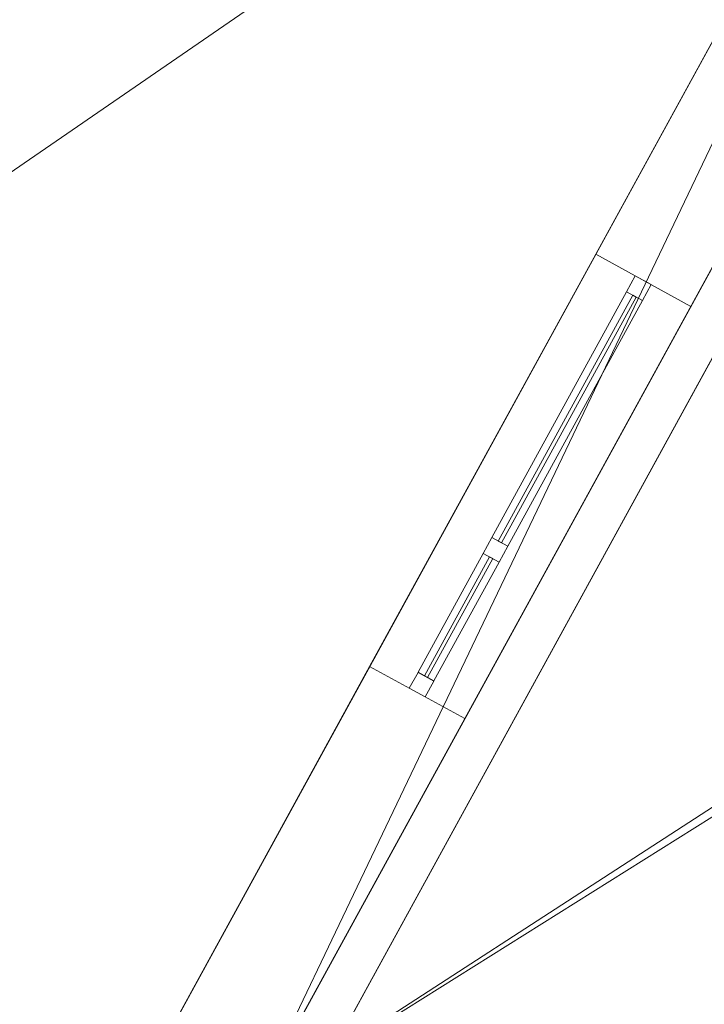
# Model space of a CAD drawing. Header units: millimetres. Extents: x -430348 to -225823, y -86243 to 5084.
# Tile 356 of 656: x -420360 to -418468, y -4745 to -2022. Entities that reach past the tile are written whole.
import ezdxf

# ---------------------------------------------------------------- set-up
doc = ezdxf.new("R2010")
doc.units = ezdxf.units.MM
for name, color, linetype, lineweight in [('A-GLAZ-CURT', 52, 'Continuous', 9), ('A-GLAZ-CWMG', 51, 'Continuous', 9), ('A-ROOF', 132, 'Continuous', 9), ('A-WALL', 113, 'Continuous', 9)]:
    doc.layers.add(name, color=color, linetype=linetype, lineweight=lineweight)

# ---------------------------------------------------------------- blocks, each defined once
blk = doc.blocks.new('System Panel - Glazed-504982-_3D_ Copy 1')
at = {"layer": 'A-GLAZ-CURT', "transparency": 33554471}
mesh = blk.add_polyface(dxfattribs=at)
corners = [(-387.5, 5), (-387.5, 5, 840), (387.5, 5, 840), (387.5, 5)]
mesh.append_faces([[corners[k] for k in face] for face in [(1, 2, 3, 0)]])
mesh = blk.add_polyface(dxfattribs=at)
corners = [(387.5, -5), (-387.5, -5), (-387.5, 5), (387.5, 5)]
mesh.append_faces([[corners[k] for k in face] for face in [(0, 1, 2, 3)]])
mesh = blk.add_polyface(dxfattribs=at)
corners = [(-387.5, -5, 840), (387.5, -5, 840), (387.5, 5, 840), (-387.5, 5, 840)]
mesh.append_faces([[corners[k] for k in face] for face in [(0, 1, 2, 3)]])
mesh = blk.add_polyface(dxfattribs=at)
corners = [(-387.5, -5), (-387.5, -5, 840), (-387.5, 5, 840), (-387.5, 5)]
mesh.append_faces([[corners[k] for k in face] for face in [(0, 1, 2, 3)]])
mesh = blk.add_polyface(dxfattribs=at)
corners = [(387.5, -5, 840), (387.5, -5), (387.5, 5), (387.5, 5, 840)]
mesh.append_faces([[corners[k] for k in face] for face in [(0, 1, 2, 3)]])
mesh = blk.add_polyface(dxfattribs=at)
corners = [(-387.5, -5), (387.5, -5), (387.5, -5, 840), (-387.5, -5, 840)]
mesh.append_faces([[corners[k] for k in face] for face in [(2, 3, 0, 1)]])
blk = doc.blocks.new('Rectangular Mullion - 50mm x 50mm-504911-_3D_ Copy 1')
at = {"layer": 'A-GLAZ-CWMG'}
mesh = blk.add_polyface(dxfattribs=at)
corners = [(0, 25), (-50, 25), (-50, -25), (0, -25)]
mesh.append_faces([[corners[k] for k in face] for face in [(2, 3, 0, 1)]])
mesh = blk.add_polyface(dxfattribs=at)
corners = [(-50, 25), (0, 25), (0, 25, -425), (-50, 25, -425)]
mesh.append_faces([[corners[k] for k in face] for face in [(3, 0, 1, 2)]])
mesh = blk.add_polyface(dxfattribs=at)
corners = [(-50, -25), (-50, 25), (-50, 25, -425), (-50, -25, -425)]
mesh.append_faces([[corners[k] for k in face] for face in [(3, 0, 1, 2)]])
mesh = blk.add_polyface(dxfattribs=at)
corners = [(0, 25), (0, -25), (0, -25, -425), (0, 25, -425)]
mesh.append_faces([[corners[k] for k in face] for face in [(3, 0, 1, 2)]])
mesh = blk.add_polyface(dxfattribs=at)
corners = [(0, -25), (-50, -25), (-50, -25, -425), (0, -25, -425)]
mesh.append_faces([[corners[k] for k in face] for face in [(3, 0, 1, 2)]])
blk = doc.blocks.new('Rectangular Mullion - 50mm x 50mm-353454-_3D_ Copy 1')
at = {"layer": 'A-GLAZ-CWMG'}
mesh = blk.add_polyface(dxfattribs=at)
corners = [(0, 25), (-50, 25), (-50, -25), (0, -25)]
mesh.append_faces([[corners[k] for k in face] for face in [(2, 3, 0, 1)]])
mesh = blk.add_polyface(dxfattribs=at)
corners = [(0, 25, -375), (0, -25, -375), (-50, -25, -375), (-50, 25, -375)]
mesh.append_faces([[corners[k] for k in face] for face in [(0, 1, 2, 3)]])
mesh = blk.add_polyface(dxfattribs=at)
corners = [(-50, 25), (0, 25), (0, 25, -375), (-50, 25, -375)]
mesh.append_faces([[corners[k] for k in face] for face in [(3, 0, 1, 2)]])
mesh = blk.add_polyface(dxfattribs=at)
corners = [(-50, -25), (-50, 25), (-50, 25, -375), (-50, -25, -375)]
mesh.append_faces([[corners[k] for k in face] for face in [(3, 0, 1, 2)]])
mesh = blk.add_polyface(dxfattribs=at)
corners = [(0, 25), (0, -25), (0, -25, -375), (0, 25, -375)]
mesh.append_faces([[corners[k] for k in face] for face in [(3, 0, 1, 2)]])
mesh = blk.add_polyface(dxfattribs=at)
corners = [(0, -25), (-50, -25), (-50, -25, -375), (0, -25, -375)]
mesh.append_faces([[corners[k] for k in face] for face in [(3, 0, 1, 2)]])
blk = doc.blocks.new('Rectangular Mullion - 50mm x 50mm-504983-_3D_ Copy 1')
at = {"layer": 'A-GLAZ-CWMG'}
mesh = blk.add_polyface(dxfattribs=at)
corners = [(0, 25), (-50, 25), (-50, -25), (0, -25)]
mesh.append_faces([[corners[k] for k in face] for face in [(2, 3, 0, 1)]])
mesh = blk.add_polyface(dxfattribs=at)
corners = [(-50, 25), (0, 25), (0, 25, -915), (-50, 25, -915)]
mesh.append_faces([[corners[k] for k in face] for face in [(0, 1, 2, 3)]])
mesh = blk.add_polyface(dxfattribs=at)
corners = [(-50, -25), (-50, 25), (-50, 25, -915), (-50, -25, -915)]
mesh.append_faces([[corners[k] for k in face] for face in [(0, 1, 2, 3)]])
mesh = blk.add_polyface(dxfattribs=at)
corners = [(0, 25), (0, -25), (0, -25, -915), (0, 25, -915)]
mesh.append_faces([[corners[k] for k in face] for face in [(0, 1, 2, 3)]])
mesh = blk.add_polyface(dxfattribs=at)
corners = [(0, -25), (-50, -25), (-50, -25, -915), (0, -25, -915)]
mesh.append_faces([[corners[k] for k in face] for face in [(0, 1, 2, 3)]])
blk = doc.blocks.new('Rectangular Mullion - 50mm x 50mm-430145-_3D_ Copy 1')
at = {"layer": 'A-GLAZ-CWMG'}
mesh = blk.add_polyface(dxfattribs=at)
corners = [(0, 25), (-50, 25), (-50, -25), (0, -25)]
mesh.append_faces([[corners[k] for k in face] for face in [(2, 3, 0, 1)]])
mesh = blk.add_polyface(dxfattribs=at)
corners = [(0, 25, -775), (0, -25, -775), (-50, -25, -775), (-50, 25, -775)]
mesh.append_faces([[corners[k] for k in face] for face in [(0, 1, 2, 3)]])
mesh = blk.add_polyface(dxfattribs=at)
corners = [(-50, 25), (0, 25), (0, 25, -775), (-50, 25, -775)]
mesh.append_faces([[corners[k] for k in face] for face in [(0, 1, 2, 3)]])
mesh = blk.add_polyface(dxfattribs=at)
corners = [(-50, -25), (-50, 25), (-50, 25, -775), (-50, -25, -775)]
mesh.append_faces([[corners[k] for k in face] for face in [(0, 1, 2, 3)]])
mesh = blk.add_polyface(dxfattribs=at)
corners = [(0, 25), (0, -25), (0, -25, -775), (0, 25, -775)]
mesh.append_faces([[corners[k] for k in face] for face in [(0, 1, 2, 3)]])
mesh = blk.add_polyface(dxfattribs=at)
corners = [(0, -25), (-50, -25), (-50, -25, -775), (0, -25, -775)]
mesh.append_faces([[corners[k] for k in face] for face in [(0, 1, 2, 3)]])
blk = doc.blocks.new('System Panel - Glazed-504984-_3D_ Copy 1')
at = {"layer": 'A-GLAZ-CURT', "transparency": 33554471}
mesh = blk.add_polyface(dxfattribs=at)
corners = [(-387.5, 5), (-387.5, 5, 350), (387.5, 5, 350), (387.5, 5)]
mesh.append_faces([[corners[k] for k in face] for face in [(1, 2, 3, 0)]])
mesh = blk.add_polyface(dxfattribs=at)
corners = [(387.5, -5), (-387.5, -5), (-387.5, 5), (387.5, 5)]
mesh.append_faces([[corners[k] for k in face] for face in [(0, 1, 2, 3)]])
mesh = blk.add_polyface(dxfattribs=at)
corners = [(-387.5, -5, 350), (387.5, -5, 350), (387.5, 5, 350), (-387.5, 5, 350)]
mesh.append_faces([[corners[k] for k in face] for face in [(0, 1, 2, 3)]])
mesh = blk.add_polyface(dxfattribs=at)
corners = [(-387.5, -5), (-387.5, -5, 350), (-387.5, 5, 350), (-387.5, 5)]
mesh.append_faces([[corners[k] for k in face] for face in [(0, 1, 2, 3)]])
mesh = blk.add_polyface(dxfattribs=at)
corners = [(387.5, -5, 350), (387.5, -5), (387.5, 5), (387.5, 5, 350)]
mesh.append_faces([[corners[k] for k in face] for face in [(0, 1, 2, 3)]])
mesh = blk.add_polyface(dxfattribs=at)
corners = [(-387.5, -5), (387.5, -5), (387.5, -5, 350), (-387.5, -5, 350)]
mesh.append_faces([[corners[k] for k in face] for face in [(2, 3, 0, 1)]])
blk = doc.blocks.new('Rectangular Mullion - 50mm x 50mm-504914-_3D_ Copy 1')
at = {"layer": 'A-GLAZ-CWMG'}
mesh = blk.add_polyface(dxfattribs=at)
corners = [(0, 25, -915), (0, -25, -915), (-50, -25, -915), (-50, 25, -915)]
mesh.append_faces([[corners[k] for k in face] for face in [(0, 1, 2, 3)]])
mesh = blk.add_polyface(dxfattribs=at)
corners = [(-50, 25), (0, 25), (0, 25, -915), (-50, 25, -915)]
mesh.append_faces([[corners[k] for k in face] for face in [(0, 1, 2, 3)]])
mesh = blk.add_polyface(dxfattribs=at)
corners = [(-50, -25), (-50, 25), (-50, 25, -915), (-50, -25, -915)]
mesh.append_faces([[corners[k] for k in face] for face in [(0, 1, 2, 3)]])
mesh = blk.add_polyface(dxfattribs=at)
corners = [(0, 25), (0, -25), (0, -25, -915), (0, 25, -915)]
mesh.append_faces([[corners[k] for k in face] for face in [(0, 1, 2, 3)]])
mesh = blk.add_polyface(dxfattribs=at)
corners = [(0, -25), (-50, -25), (-50, -25, -915), (0, -25, -915)]
mesh.append_faces([[corners[k] for k in face] for face in [(0, 1, 2, 3)]])
blk = doc.blocks.new('Rectangular Mullion - 50mm x 50mm-504985-_3D_ Copy 1')
at = {"layer": 'A-GLAZ-CWMG'}
mesh = blk.add_polyface(dxfattribs=at)
corners = [(0, 25, -425), (0, -25, -425), (-50, -25, -425), (-50, 25, -425)]
mesh.append_faces([[corners[k] for k in face] for face in [(0, 1, 2, 3)]])
mesh = blk.add_polyface(dxfattribs=at)
corners = [(-50, 25), (0, 25), (0, 25, -425), (-50, 25, -425)]
mesh.append_faces([[corners[k] for k in face] for face in [(3, 0, 1, 2)]])
mesh = blk.add_polyface(dxfattribs=at)
corners = [(-50, -25), (-50, 25), (-50, 25, -425), (-50, -25, -425)]
mesh.append_faces([[corners[k] for k in face] for face in [(3, 0, 1, 2)]])
mesh = blk.add_polyface(dxfattribs=at)
corners = [(0, 25), (0, -25), (0, -25, -425), (0, 25, -425)]
mesh.append_faces([[corners[k] for k in face] for face in [(3, 0, 1, 2)]])
mesh = blk.add_polyface(dxfattribs=at)
corners = [(0, -25), (-50, -25), (-50, -25, -425), (0, -25, -425)]
mesh.append_faces([[corners[k] for k in face] for face in [(3, 0, 1, 2)]])
blk = doc.blocks.new('Rectangular Mullion - 50mm x 50mm-430144-_3D_ Copy 1')
at = {"layer": 'A-GLAZ-CWMG'}
mesh = blk.add_polyface(dxfattribs=at)
corners = [(25, 25), (-25, 25), (-25, -25), (25, -25)]
mesh.append_faces([[corners[k] for k in face] for face in [(2, 3, 0, 1)]])
mesh = blk.add_polyface(dxfattribs=at)
corners = [(25, 25, -775), (25, -25, -775), (-25, -25, -775), (-25, 25, -775)]
mesh.append_faces([[corners[k] for k in face] for face in [(0, 1, 2, 3)]])
mesh = blk.add_polyface(dxfattribs=at)
corners = [(-25, 25), (25, 25), (25, 25, -775), (-25, 25, -775)]
mesh.append_faces([[corners[k] for k in face] for face in [(0, 1, 2, 3)]])
mesh = blk.add_polyface(dxfattribs=at)
corners = [(-25, -25), (-25, 25), (-25, 25, -775), (-25, -25, -775)]
mesh.append_faces([[corners[k] for k in face] for face in [(0, 1, 2, 3)]])
mesh = blk.add_polyface(dxfattribs=at)
corners = [(25, 25), (25, -25), (25, -25, -775), (25, 25, -775)]
mesh.append_faces([[corners[k] for k in face] for face in [(0, 1, 2, 3)]])
mesh = blk.add_polyface(dxfattribs=at)
corners = [(25, -25), (-25, -25), (-25, -25, -775), (25, -25, -775)]
mesh.append_faces([[corners[k] for k in face] for face in [(0, 1, 2, 3)]])
blk = doc.blocks.new('System Panel - Glazed-504986-_3D_ Copy 1')
at = {"layer": 'A-GLAZ-CURT', "transparency": 33554471}
mesh = blk.add_polyface(dxfattribs=at)
corners = [(-187.5, 5), (-187.5, 5, 865), (-187.5, 5, 1240), (187.5, 5, 1240), (187.5, 5, 865), (187.5, 5)]
mesh.append_faces([[corners[k] for k in face] for face in [(3, 4, 1, 2)]], dxfattribs={"vtx1": -1})
mesh.append_faces([[corners[k] for k in face] for face in [(4, 5, 0, 1)]], dxfattribs={"vtx3": -1})
mesh = blk.add_polyface(dxfattribs=at)
corners = [(187.5, -5), (-187.5, -5), (-187.5, 5), (187.5, 5)]
mesh.append_faces([[corners[k] for k in face] for face in [(0, 1, 2, 3)]])
mesh = blk.add_polyface(dxfattribs=at)
corners = [(-187.5, -5, 1240), (187.5, -5, 1240), (187.5, 5, 1240), (-187.5, 5, 1240)]
mesh.append_faces([[corners[k] for k in face] for face in [(3, 0, 1, 2)]])
mesh = blk.add_polyface(dxfattribs=at)
corners = [(-187.5, -5, 865), (-187.5, -5, 1240), (-187.5, 5, 1240), (-187.5, 5, 865)]
mesh.append_faces([[corners[k] for k in face] for face in [(0, 1, 2, 3)]])
mesh = blk.add_polyface(dxfattribs=at)
corners = [(-187.5, -5), (-187.5, -5, 865), (-187.5, 5, 865), (-187.5, 5)]
mesh.append_faces([[corners[k] for k in face] for face in [(0, 1, 2, 3)]])
mesh = blk.add_polyface(dxfattribs=at)
corners = [(187.5, -5, 865), (187.5, -5), (187.5, 5), (187.5, 5, 865)]
mesh.append_faces([[corners[k] for k in face] for face in [(0, 1, 2, 3)]])
mesh = blk.add_polyface(dxfattribs=at)
corners = [(187.5, -5, 1240), (187.5, -5, 865), (187.5, 5, 865), (187.5, 5, 1240)]
mesh.append_faces([[corners[k] for k in face] for face in [(0, 1, 2, 3)]])
mesh = blk.add_polyface(dxfattribs=at)
corners = [(-187.5, -5), (187.5, -5), (187.5, -5, 865), (187.5, -5, 1240), (-187.5, -5, 1240), (-187.5, -5, 865)]
mesh.append_faces([[corners[k] for k in face] for face in [(4, 5, 2, 3)]], dxfattribs={"vtx1": -1})
mesh.append_faces([[corners[k] for k in face] for face in [(5, 0, 1, 2)]], dxfattribs={"vtx3": -1})
blk = doc.blocks.new('Rectangular Mullion - 50mm x 50mm-497871-_3D_ Copy 1')
at = {"layer": 'A-GLAZ-CWMG'}
mesh = blk.add_polyface(dxfattribs=at)
corners = [(0, 25), (-50, 25), (-50, -25), (0, -25)]
mesh.append_faces([[corners[k] for k in face] for face in [(2, 3, 0, 1)]])
mesh = blk.add_polyface(dxfattribs=at)
corners = [(0, 25, -775), (0, -25, -775), (-50, -25, -775), (-50, 25, -775)]
mesh.append_faces([[corners[k] for k in face] for face in [(0, 1, 2, 3)]])
mesh = blk.add_polyface(dxfattribs=at)
corners = [(-50, 25), (0, 25), (0, 25, -775), (-50, 25, -775)]
mesh.append_faces([[corners[k] for k in face] for face in [(0, 1, 2, 3)]])
mesh = blk.add_polyface(dxfattribs=at)
corners = [(-50, -25), (-50, 25), (-50, 25, -775), (-50, -25, -775)]
mesh.append_faces([[corners[k] for k in face] for face in [(0, 1, 2, 3)]])
mesh = blk.add_polyface(dxfattribs=at)
corners = [(0, 25), (0, -25), (0, -25, -775), (0, 25, -775)]
mesh.append_faces([[corners[k] for k in face] for face in [(0, 1, 2, 3)]])
mesh = blk.add_polyface(dxfattribs=at)
corners = [(0, -25), (-50, -25), (-50, -25, -775), (0, -25, -775)]
mesh.append_faces([[corners[k] for k in face] for face in [(0, 1, 2, 3)]])
blk = doc.blocks.new('Rectangular Mullion - 50mm x 50mm-353455-_3D_ Copy 1')
at = {"layer": 'A-GLAZ-CWMG'}
mesh = blk.add_polyface(dxfattribs=at)
corners = [(0, 25), (-50, 25), (-50, -25), (0, -25)]
mesh.append_faces([[corners[k] for k in face] for face in [(2, 3, 0, 1)]])
mesh = blk.add_polyface(dxfattribs=at)
corners = [(0, 25, -375), (0, -25, -375), (-50, -25, -375), (-50, 25, -375)]
mesh.append_faces([[corners[k] for k in face] for face in [(0, 1, 2, 3)]])
mesh = blk.add_polyface(dxfattribs=at)
corners = [(-50, 25), (0, 25), (0, 25, -375), (-50, 25, -375)]
mesh.append_faces([[corners[k] for k in face] for face in [(3, 0, 1, 2)]])
mesh = blk.add_polyface(dxfattribs=at)
corners = [(-50, -25), (-50, 25), (-50, 25, -375), (-50, -25, -375)]
mesh.append_faces([[corners[k] for k in face] for face in [(3, 0, 1, 2)]])
mesh = blk.add_polyface(dxfattribs=at)
corners = [(0, 25), (0, -25), (0, -25, -375), (0, 25, -375)]
mesh.append_faces([[corners[k] for k in face] for face in [(3, 0, 1, 2)]])
mesh = blk.add_polyface(dxfattribs=at)
corners = [(0, -25), (-50, -25), (-50, -25, -375), (0, -25, -375)]
mesh.append_faces([[corners[k] for k in face] for face in [(3, 0, 1, 2)]])
blk = doc.blocks.new('Rectangular Mullion - 50mm x 50mm-504978-_3D_ Copy 1')
at = {"layer": 'A-GLAZ-CWMG'}
mesh = blk.add_polyface(dxfattribs=at)
corners = [(25, 25, -425), (25, -25, -425), (-25, -25, -425), (-25, 25, -425)]
mesh.append_faces([[corners[k] for k in face] for face in [(0, 1, 2, 3)]])
mesh = blk.add_polyface(dxfattribs=at)
corners = [(-25, 25), (25, 25), (25, 25, -425), (-25, 25, -425)]
mesh.append_faces([[corners[k] for k in face] for face in [(3, 0, 1, 2)]])
mesh = blk.add_polyface(dxfattribs=at)
corners = [(-25, -25), (-25, 25), (-25, 25, -425), (-25, -25, -425)]
mesh.append_faces([[corners[k] for k in face] for face in [(3, 0, 1, 2)]])
mesh = blk.add_polyface(dxfattribs=at)
corners = [(25, 25), (25, -25), (25, -25, -425), (25, 25, -425)]
mesh.append_faces([[corners[k] for k in face] for face in [(3, 0, 1, 2)]])
mesh = blk.add_polyface(dxfattribs=at)
corners = [(25, -25), (-25, -25), (-25, -25, -425), (25, -25, -425)]
mesh.append_faces([[corners[k] for k in face] for face in [(3, 0, 1, 2)]])
blk = doc.blocks.new('Rectangular Mullion - 50mm x 50mm-504979-_3D_ Copy 1')
at = {"layer": 'A-GLAZ-CWMG'}
mesh = blk.add_polyface(dxfattribs=at)
corners = [(25, 25), (-25, 25), (-25, -25), (25, -25)]
mesh.append_faces([[corners[k] for k in face] for face in [(2, 3, 0, 1)]])
mesh = blk.add_polyface(dxfattribs=at)
corners = [(-25, 25), (25, 25), (25, 25, -915), (-25, 25, -915)]
mesh.append_faces([[corners[k] for k in face] for face in [(0, 1, 2, 3)]])
mesh = blk.add_polyface(dxfattribs=at)
corners = [(-25, -25), (-25, 25), (-25, 25, -915), (-25, -25, -915)]
mesh.append_faces([[corners[k] for k in face] for face in [(0, 1, 2, 3)]])
mesh = blk.add_polyface(dxfattribs=at)
corners = [(25, 25), (25, -25), (25, -25, -915), (25, 25, -915)]
mesh.append_faces([[corners[k] for k in face] for face in [(0, 1, 2, 3)]])
mesh = blk.add_polyface(dxfattribs=at)
corners = [(25, -25), (-25, -25), (-25, -25, -915), (25, -25, -915)]
mesh.append_faces([[corners[k] for k in face] for face in [(0, 1, 2, 3)]])

msp = doc.modelspace()

# ---------------------------------------------------------------- block references
at = {"layer": 'A-GLAZ-CURT', "transparency": 33554471, "rotation": 241.2822092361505}
for name, p in [('System Panel - Glazed-504982-_3D_ Copy 1', (-418846.6, -3126.6, 61720.1)), ('System Panel - Glazed-504984-_3D_ Copy 1', (-418846.6, -3126.6, 62610.1)), ('System Panel - Glazed-504986-_3D_ Copy 1', (-419146.9, -3674.7, 61720.1))]:
    msp.add_blockref(name, p, dxfattribs=at)
at = {"layer": 'A-GLAZ-CWMG', "rotation": 61.28220923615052}
for name, p in [('Rectangular Mullion - 50mm x 50mm-504911-_3D_ Copy 1', (-418636.4, -2742.9, 63010.1)), ('Rectangular Mullion - 50mm x 50mm-504914-_3D_ Copy 1', (-418636.4, -2742.9, 62585.1))]:
    msp.add_blockref(name, p, dxfattribs=at)
at = {"layer": 'A-GLAZ-CWMG', "extrusion": (0.480496, 0.876997, 0), "rotation": 270}
for name, p in [('Rectangular Mullion - 50mm x 50mm-430145-_3D_ Copy 1', (365824.9, 61670.1, -203608.5)), ('Rectangular Mullion - 50mm x 50mm-353455-_3D_ Copy 1', (365824.9, 61670.1, -204433.5))]:
    msp.add_blockref(name, p, dxfattribs=at)
at = {"layer": 'A-GLAZ-CWMG', "extrusion": (-0.480496, -0.876997, 0), "rotation": 90}
for name, p in [('Rectangular Mullion - 50mm x 50mm-430144-_3D_ Copy 1', (-365824.9, 62585.1, 204383.5)), ('Rectangular Mullion - 50mm x 50mm-497871-_3D_ Copy 1', (-365824.9, 63010.1, 204383.5)), ('Rectangular Mullion - 50mm x 50mm-353454-_3D_ Copy 1', (-365824.9, 63010.1, 204808.5))]:
    msp.add_blockref(name, p, dxfattribs=at)
at = {"layer": 'A-GLAZ-CWMG', "extrusion": (0, 0, -1), "rotation": 298.7177907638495}
for name, p in [('Rectangular Mullion - 50mm x 50mm-504978-_3D_ Copy 1', (419044.8, -3488.3, -62585.1)), ('Rectangular Mullion - 50mm x 50mm-504979-_3D_ Copy 1', (419044.8, -3488.3, -61670.1)), ('Rectangular Mullion - 50mm x 50mm-504983-_3D_ Copy 1', (419261, -3883, -61670.1)), ('Rectangular Mullion - 50mm x 50mm-504985-_3D_ Copy 1', (419261, -3883, -62585.1))]:
    msp.add_blockref(name, p, dxfattribs=at)

# ---------------------------------------------------------------- meshes
at = {"layer": 'A-ROOF'}
mesh = msp.add_polyface(dxfattribs=at)
corners = [(-416820.4, 9.4, 63164.3), (-422846.4, 3311, 63164.3), (-428615.5, -7218.8, 63164.3), (-428619, -7216.9, 63164.3), (-422847.9, 3316.4, 63164.3), (-416818.4, 12.9, 63164.3)]
mesh.append_faces([[corners[k] for k in face] for face in [(3, 4, 1, 2)]], dxfattribs={"vtx1": -1})
mesh.append_faces([[corners[k] for k in face] for face in [(5, 0, 1, 4)]], dxfattribs={"vtx2": -1})
mesh = msp.add_polyface(dxfattribs=at)
corners = [(-416818.4, 12.9, 63282.2), (-421537, -1171.8, 65512.3), (-422641.4, -3187.6, 65512.3), (-421986.6, -3546.4, 65045.8), (-422390.3, -4283.1, 65045.8), (-423030.8, -3898.3, 65512.3), (-424004.6, -5675.6, 65512.3), (-422589.5, -10520.4, 63282.2)]
mesh.append_faces([[corners[k] for k in face] for face in [(4, 7, 3)]], dxfattribs={"vtx0": -1, "vtx1": -1})
mesh.append_faces([[corners[k] for k in face] for face in [(6, 7, 4, 5)]], dxfattribs={"vtx1": -1})
mesh.append_faces([[corners[k] for k in face] for face in [(0, 1, 3, 7)]], dxfattribs={"vtx1": -1, "vtx2": -1})
mesh.append_faces([[corners[k] for k in face] for face in [(1, 2, 3)]], dxfattribs={"vtx2": -1})
mesh = msp.add_polyface(dxfattribs=at)
corners = [(-421536.2, -1174.6, 65393.1), (-416820.4, 9.4, 63164.3), (-422589.5, -10520.4, 63164.3), (-424003.8, -5678.4, 65393.1), (-423029, -3899.4, 65393.1), (-422390.3, -4283.1, 64927.9), (-421986.6, -3546.4, 64927.9), (-422639.6, -3188.6, 65393.1)]
mesh.append_faces([[corners[k] for k in face] for face in [(5, 2, 3, 4)]], dxfattribs={"vtx0": -1})
mesh.append_faces([[corners[k] for k in face] for face in [(2, 5, 6, 1)]], dxfattribs={"vtx0": -1, "vtx2": -1})
mesh.append_faces([[corners[k] for k in face] for face in [(0, 1, 6, 7)]], dxfattribs={"vtx1": -1})
mesh = msp.add_polyface(dxfattribs=at)
corners = [(-416818.4, 12.9, 63282.2), (-422589.5, -10520.4, 63282.2), (-422589.5, -10520.4, 63164.3), (-416820.4, 9.4, 63164.3), (-416818.4, 12.9, 63164.3)]
mesh.append_faces([[corners[k] for k in face] for face in [(1, 2, 3)]], dxfattribs={"vtx2": -1})
mesh.append_faces([[corners[k] for k in face] for face in [(3, 4, 0, 1)]], dxfattribs={"vtx3": -1})
mesh = msp.add_polyface(dxfattribs=at)
corners = [(-417065.1, -187.2, 61548.9), (-419715, -5023.8, 61548.9), (-419715, -5023.8, 61653), (-417065.1, -187.2, 61653)]
mesh.append_faces([[corners[k] for k in face] for face in [(2, 3, 0, 1)]])
mesh = msp.add_polyface(dxfattribs=at)
corners = [(-419715, -5023.8, 61548.9), (-417065.1, -187.2, 61548.9), (-414399, -1647.9, 60677.2), (-417048.9, -6484.5, 60677.2), (-416092.7, -1826.7, 61078.5), (-416868.3, -1401.8, 61332.1), (-417166.2, -1945.5, 61332.1), (-416390.6, -2370.4, 61078.5), (-416981, -4008.2, 61001.3), (-417992.6, -3453.9, 61332.1), (-418377, -4155.5, 61332.1), (-417365.4, -4709.8, 61001.3)]
mesh.append_faces([[corners[k] for k in face] for face in [(4, 2, 7)]], dxfattribs={"vtx0": -1, "vtx1": -1})
mesh.append_faces([[corners[k] for k in face] for face in [(3, 11, 8, 2), (11, 3, 0, 10), (9, 6, 7)]], dxfattribs={"vtx0": -1, "vtx2": -1})
mesh.append_faces([[corners[k] for k in face] for face in [(1, 5, 6, 9)]], dxfattribs={"vtx0": -1, "vtx2": -1, "vtx3": -1})
mesh.append_faces([[corners[k] for k in face] for face in [(8, 9, 7, 2)]], dxfattribs={"vtx1": -1, "vtx2": -1, "vtx3": -1})
mesh.append_faces([[corners[k] for k in face] for face in [(9, 10, 0, 1), (1, 2, 4, 5)]], dxfattribs={"vtx1": -1, "vtx3": -1})
mesh = msp.add_polyface(dxfattribs=at)
corners = [(-417065.1, -187.2, 61653), (-419715, -5023.8, 61653), (-417048.9, -6484.5, 60781.2), (-414399, -1647.9, 60781.2), (-416844.1, -1415, 61428.2), (-416068.5, -1839.9, 61174.6), (-416366.4, -2383.7, 61174.6), (-417142, -1958.7, 61428.2), (-417968.5, -3467.2, 61428.2), (-416956.8, -4021.4, 61097.4), (-417341.2, -4723, 61097.4), (-418352.9, -4168.8, 61428.2)]
mesh.append_faces([[corners[k] for k in face] for face in [(1, 11, 8, 0), (5, 3, 0, 4)]], dxfattribs={"vtx0": -1, "vtx2": -1})
mesh.append_faces([[corners[k] for k in face] for face in [(3, 5, 6, 9)]], dxfattribs={"vtx0": -1, "vtx2": -1, "vtx3": -1})
mesh.append_faces([[corners[k] for k in face] for face in [(7, 4, 0, 8)]], dxfattribs={"vtx1": -1, "vtx2": -1, "vtx3": -1})
mesh.append_faces([[corners[k] for k in face] for face in [(9, 10, 2, 3), (1, 2, 10, 11), (8, 9, 6, 7)]], dxfattribs={"vtx1": -1, "vtx3": -1})
at = {"layer": 'A-WALL'}
mesh = msp.add_polyface(dxfattribs=at)
corners = [(-417254.3, 91.7, 56727.3), (-417398.5, -171.4, 56727.3), (-422745.9, -9931.5, 56727.3), (-422745.9, -9931.5, 63426.9), (-417398.5, -171.4, 63426.9), (-417375.9, -130.1, 63426.9), (-417254.3, 91.7, 63256.3), (-417566.7, -478.3, 61670.1), (-417566.7, -478.3, 63010.1), (-417960.7, -1197.4, 63010.1), (-417960.7, -1197.4, 61670.1), (-420689.9, -6178.8, 61670.1), (-420689.9, -6178.8, 63010.1), (-421314.5, -7318.9, 63010.1), (-421314.5, -7318.9, 61670.1), (-418767.9, -2670.8, 61670.1), (-418767.9, -2670.8, 63010.1), (-419392.6, -3810.9, 63010.1), (-419392.6, -3810.9, 61670.1), (-422102.1, -8756.3, 61670.1), (-422102.1, -8756.3, 63010.1), (-422496.1, -9475.4, 63010.1), (-422496.1, -9475.4, 61670.1)]
mesh.append_faces([[corners[k] for k in face] for face in [(9, 16, 4, 8)]], dxfattribs={"vtx0": -1, "vtx1": -1, "vtx2": -1})
mesh.append_faces([[corners[k] for k in face] for face in [(10, 1, 15, 16)]], dxfattribs={"vtx0": -1, "vtx1": -1, "vtx3": -1})
mesh.append_faces([[corners[k] for k in face] for face in [(7, 0, 1, 10), (2, 14, 11, 1), (22, 2, 3, 21)]], dxfattribs={"vtx0": -1, "vtx2": -1})
mesh.append_faces([[corners[k] for k in face] for face in [(4, 16, 17, 12), (2, 22, 19, 14)]], dxfattribs={"vtx0": -1, "vtx2": -1, "vtx3": -1})
mesh.append_faces([[corners[k] for k in face] for face in [(9, 10, 16)]], dxfattribs={"vtx1": -1, "vtx2": -1})
mesh.append_faces([[corners[k] for k in face] for face in [(18, 15, 1, 11), (20, 21, 3, 13)]], dxfattribs={"vtx1": -1, "vtx2": -1, "vtx3": -1})
mesh.append_faces([[corners[k] for k in face] for face in [(6, 0, 7, 8), (17, 18, 11, 12), (13, 14, 19, 20), (3, 4, 12, 13)]], dxfattribs={"vtx1": -1, "vtx3": -1})
mesh.append_faces([[corners[k] for k in face] for face in [(4, 5, 6, 8)]], dxfattribs={"vtx2": -1, "vtx3": -1})
mesh = msp.add_polyface(dxfattribs=at)
corners = [(-422745.9, -9931.5, 56727.3), (-417398.5, -171.4, 56727.3), (-417254.3, 91.7, 56727.3), (-416991.3, -52.4, 56727.3), (-417065.1, -187.2, 56727.3), (-417209.2, -450.3, 56727.3), (-419570.9, -4760.7, 56727.3), (-419715, -5023.8, 56727.3), (-419768.8, -5122, 56727.3), (-419913.1, -5385.3, 56727.3), (-422482.9, -10075.6, 56727.3)]
mesh.append_faces([[corners[k] for k in face] for face in [(0, 8, 9, 10), (4, 2, 3)]], dxfattribs={"vtx0": -1})
mesh.append_faces([[corners[k] for k in face] for face in [(8, 0, 1, 7)]], dxfattribs={"vtx0": -1, "vtx2": -1})
mesh.append_faces([[corners[k] for k in face] for face in [(6, 7, 1, 5)]], dxfattribs={"vtx1": -1, "vtx2": -1})
mesh.append_faces([[corners[k] for k in face] for face in [(1, 2, 4, 5)]], dxfattribs={"vtx1": -1, "vtx3": -1})
mesh = msp.add_polyface(dxfattribs=at)
corners = [(-422482.9, -10075.6, 63239.4), (-416991.3, -52.4, 63239.4), (-417014.9, -39.4, 63256.3), (-417375.9, -130.1, 63426.9), (-417398.5, -171.4, 63426.9), (-422745.9, -9931.5, 63426.9)]
mesh.append_faces([[corners[k] for k in face] for face in [(2, 3, 4, 1)]], dxfattribs={"vtx2": -1})
mesh.append_faces([[corners[k] for k in face] for face in [(4, 5, 0, 1)]], dxfattribs={"vtx3": -1})
mesh = msp.add_polyface(dxfattribs=at)
corners = [(-422482.9, -10075.6, 56727.3), (-419913.1, -5385.3, 56727.3), (-419768.8, -5122, 56727.3), (-419715, -5023.8, 56727.3), (-419570.9, -4760.7, 56727.3), (-417209.2, -450.3, 56727.3), (-417065.1, -187.2, 56727.3), (-416991.3, -52.4, 56727.3), (-416991.3, -52.4, 63239.4), (-422482.9, -10075.6, 63239.4), (-417303.6, -622.5, 63010.1), (-417303.6, -622.5, 61670.1), (-417697.6, -1341.6, 61670.1), (-417697.6, -1341.6, 63010.1), (-420426.8, -6322.9, 63010.1), (-420426.8, -6322.9, 61670.1), (-421051.4, -7463, 61670.1), (-421051.4, -7463, 63010.1), (-418504.8, -2815, 63010.1), (-418504.8, -2815, 61670.1), (-419129.5, -3955, 61670.1), (-419129.5, -3955, 63010.1), (-421839, -8900.5, 63010.1), (-421839, -8900.5, 61670.1), (-422233, -9619.6, 61670.1), (-422233, -9619.6, 63010.1)]
mesh.append_faces([[corners[k] for k in face] for face in [(24, 0, 23), (12, 5, 11)]], dxfattribs={"vtx0": -1, "vtx1": -1})
mesh.append_faces([[corners[k] for k in face] for face in [(2, 20, 15, 1), (19, 5, 12, 18)]], dxfattribs={"vtx0": -1, "vtx1": -1, "vtx2": -1})
mesh.append_faces([[corners[k] for k in face] for face in [(23, 0, 16, 17)]], dxfattribs={"vtx0": -1, "vtx1": -1, "vtx3": -1})
mesh.append_faces([[corners[k] for k in face] for face in [(1, 15, 16, 0), (21, 14, 15, 20), (17, 22, 23), (18, 12, 13), (8, 10, 11, 7)]], dxfattribs={"vtx0": -1, "vtx2": -1})
mesh.append_faces([[corners[k] for k in face] for face in [(9, 25, 22, 17), (9, 17, 14, 21)]], dxfattribs={"vtx0": -1, "vtx2": -1, "vtx3": -1})
mesh.append_faces([[corners[k] for k in face] for face in [(20, 2, 3, 4), (11, 5, 6, 7)]], dxfattribs={"vtx0": -1, "vtx3": -1})
mesh.append_faces([[corners[k] for k in face] for face in [(13, 10, 8, 18)]], dxfattribs={"vtx1": -1, "vtx2": -1, "vtx3": -1})
mesh.append_faces([[corners[k] for k in face] for face in [(24, 25, 9, 0), (19, 20, 4, 5), (21, 18, 8, 9)]], dxfattribs={"vtx1": -1, "vtx3": -1})
mesh = msp.add_polyface(dxfattribs=at)
corners = [(-418767.9, -2670.8, 63010.1), (-418504.8, -2815, 63010.1), (-419129.5, -3955, 63010.1), (-419392.6, -3810.9, 63010.1)]
mesh.append_faces([[corners[k] for k in face] for face in [(1, 2, 3, 0)]])
mesh = msp.add_polyface(dxfattribs=at)
corners = [(-418504.8, -2815, 61670.1), (-418767.9, -2670.8, 61670.1), (-419392.6, -3810.9, 61670.1), (-419129.5, -3955, 61670.1)]
mesh.append_faces([[corners[k] for k in face] for face in [(2, 3, 0, 1)]])
mesh = msp.add_polyface(dxfattribs=at)
corners = [(-418767.9, -2670.8, 61670.1), (-418504.8, -2815, 61670.1), (-418504.8, -2815, 63010.1), (-418767.9, -2670.8, 63010.1)]
mesh.append_faces([[corners[k] for k in face] for face in [(0, 1, 2, 3)]])
mesh = msp.add_polyface(dxfattribs=at)
corners = [(-419392.6, -3810.9, 63010.1), (-419129.5, -3955, 63010.1), (-419129.5, -3955, 61670.1), (-419392.6, -3810.9, 61670.1)]
mesh.append_faces([[corners[k] for k in face] for face in [(0, 1, 2, 3)]])

doc.saveas('drawing.dxf')
